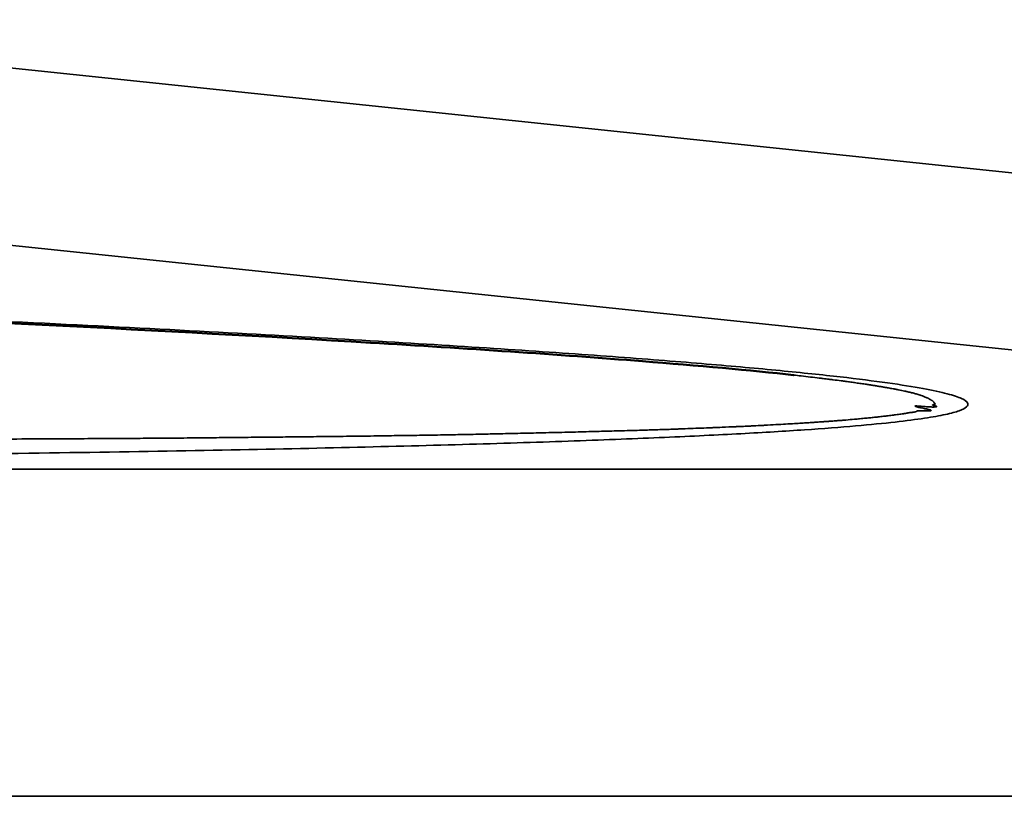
# Model space of a CAD drawing. Header units: millimetres. Extents: x 50 to 3176, y 50 to 2109.
# Tile 637 of 656: x 1734.35 to 1740.13, y 1070.51 to 1075.08. Entities that reach past the tile are written whole.
import ezdxf

# ---------------------------------------------------------------- set-up
doc = ezdxf.new("R2010")
doc.units = ezdxf.units.MM
doc.header["$LTSCALE"] = 10
doc.layers.add('Visible (ISO)', color=7, linetype='Continuous', lineweight=50)
doc.layers.add('Visible Narrow (ISO)', color=7, linetype='Continuous', lineweight=35)

msp = doc.modelspace()

# ---------------------------------------------------------------- linework, layer by layer
at = {"layer": 'Visible (ISO)'}
msp.add_line((1738.8967, 1072.9904), (1738.8965, 1072.9905), dxfattribs=at)
msp.add_arc((1722.2396, 1076.7716), 36.5, 185.72692, 305.49568, dxfattribs=at)
msp.add_open_spline([(1738.8965, 1072.9905), (1738.642, 1073.0187), (1738.3323, 1073.0464), (1737.5111, 1073.1115), (1736.9684, 1073.1474), (1735.1896, 1073.2542), (1733.8802, 1073.3171), (1729.6939, 1073.4972), (1726.6991, 1073.5958), (1719.827, 1073.7938), (1715.8983, 1073.8851), (1711.9335, 1073.9588)], degree=3, knots=[0, 0, 0, 0, 0.134252, 0.134252, 0.338868, 0.338868, 0.785382, 0.785382, 1.740916, 1.740916, 2.957202, 2.957202, 2.957202, 2.957202], dxfattribs=at)
at = {"layer": 'Visible Narrow (ISO)'}
for p, q in [((1747.638, 1073.3985), (1731.5771, 1075.0797)), ((1730.8117, 1074.1184), (1746.8726, 1072.4372)), ((1696.6935, 1072.4372), (1746.8726, 1072.4372)), ((1746.978, 1070.5145), (1697.5012, 1070.5145))]:
    msp.add_line(p, q, dxfattribs=at)
msp.add_arc((1722.2396, 1076.7716), 36.35, 185.76398, 305.49568, dxfattribs=at)
msp.add_open_spline([(1711.9707, 1073.9661), (1713.234, 1073.9426), (1715.6152, 1073.8945), (1718.7295, 1073.823), (1721.4834, 1073.753), (1723.9194, 1073.6852), (1726.0807, 1073.6199), (1728.0013, 1073.5571), (1729.7102, 1073.4968), (1731.2306, 1073.4389), (1732.5805, 1073.3832), (1733.7765, 1073.3299), (1734.8301, 1073.2789), (1735.7564, 1073.2301), (1736.569, 1073.1833), (1737.275, 1073.1387), (1737.8832, 1073.096), (1738.3989, 1073.0553), (1738.8295, 1073.0166), (1739.1822, 1072.9796), (1739.46, 1072.9445), (1739.6671, 1072.9114), (1739.8083, 1072.8806), (1739.8911, 1072.8525), (1739.925, 1072.8269), (1739.9188, 1072.8033), (1739.8762, 1072.7807), (1739.7948, 1072.7589), (1739.6737, 1072.737), (1739.5026, 1072.7147), (1739.2714, 1072.6918), (1738.9715, 1072.6687), (1738.5984, 1072.646), (1738.1502, 1072.6241), (1737.6203, 1072.6032), (1737.0053, 1072.5835), (1736.3012, 1072.5651), (1735.5019, 1072.5484), (1734.6002, 1072.5334), (1733.5863, 1072.5205), (1732.4506, 1072.5099), (1731.1843, 1072.502), (1730.2422, 1072.4989), (1729.7475, 1072.4979)], degree=3, dxfattribs=at)
for points, knots in [([(1739.6999, 1072.7856), (1739.6984, 1072.7861), (1739.6965, 1072.7866), (1739.6945, 1072.7872), (1739.6923, 1072.7878), (1739.6899, 1072.7883), (1739.6874, 1072.7889), (1739.6853, 1072.7894), (1739.6831, 1072.7899), (1739.6809, 1072.7904), (1739.6781, 1072.791), (1739.6754, 1072.7916), (1739.6726, 1072.7921), (1739.6698, 1072.7927), (1739.667, 1072.7933), (1739.6642, 1072.7939), (1739.6587, 1072.795), (1739.6533, 1072.7962), (1739.6481, 1072.7973), (1739.6447, 1072.7981), (1739.6414, 1072.7988), (1739.6383, 1072.7995), (1739.6338, 1072.8005), (1739.6297, 1072.8015), (1739.6258, 1072.8025), (1739.6218, 1072.8035), (1739.6181, 1072.8045), (1739.6152, 1072.8054), (1739.6128, 1072.8062), (1739.611, 1072.807), (1739.6103, 1072.8076), (1739.6094, 1072.8083), (1739.6098, 1072.8088), (1739.6119, 1072.809), (1739.6136, 1072.8092), (1739.616, 1072.8092), (1739.6191, 1072.8091), (1739.6225, 1072.809), (1739.6265, 1072.8087), (1739.6307, 1072.8084), (1739.6353, 1072.808), (1739.6401, 1072.8076), (1739.645, 1072.8072), (1739.6507, 1072.8068), (1739.6564, 1072.8063), (1739.6624, 1072.8058), (1739.6671, 1072.8054), (1739.6719, 1072.8051), (1739.6771, 1072.8047), (1739.6813, 1072.8044), (1739.6857, 1072.804), (1739.6902, 1072.8038), (1739.6949, 1072.8035), (1739.6996, 1072.8032), (1739.704, 1072.803), (1739.7084, 1072.8029), (1739.7125, 1072.8028), (1739.7163, 1072.8028), (1739.7192, 1072.8028), (1739.722, 1072.8028), (1739.7246, 1072.803), (1739.7271, 1072.8031), (1739.7295, 1072.8033), (1739.7314, 1072.8035), (1739.7329, 1072.8037), (1739.7343, 1072.804), (1739.7353, 1072.8042), (1739.7366, 1072.8046), (1739.7376, 1072.8049), (1739.7378, 1072.8054), (1739.738, 1072.8057), (1739.7378, 1072.8061), (1739.7372, 1072.8065), (1739.7363, 1072.8071), (1739.7347, 1072.8077), (1739.7326, 1072.8084), (1739.7299, 1072.8092), (1739.7265, 1072.8102), (1739.7231, 1072.8111), (1739.7202, 1072.8119), (1739.7174, 1072.8127), (1739.7155, 1072.8135), (1739.7134, 1072.8142), (1739.7125, 1072.8149), (1739.7126, 1072.8155), (1739.7127, 1072.8159), (1739.7134, 1072.8163), (1739.7144, 1072.8166), (1739.7158, 1072.817), (1739.7178, 1072.8174), (1739.7199, 1072.8177), (1739.7214, 1072.818), (1739.723, 1072.8182), (1739.7244, 1072.8185), (1739.727, 1072.819), (1739.7285, 1072.8195), (1739.729, 1072.8202), (1739.7292, 1072.8206), (1739.7291, 1072.8211), (1739.7288, 1072.8216), (1739.7283, 1072.8224), (1739.7273, 1072.8233), (1739.7262, 1072.8243), (1739.7255, 1072.8249), (1739.7248, 1072.8256), (1739.7241, 1072.8263), (1739.7232, 1072.8272), (1739.7224, 1072.8281), (1739.7217, 1072.829), (1739.7212, 1072.8296), (1739.7208, 1072.8303), (1739.7204, 1072.8309), (1739.7196, 1072.8321), (1739.7189, 1072.8332), (1739.7178, 1072.8344), (1739.7175, 1072.8348), (1739.7171, 1072.8351), (1739.7167, 1072.8355), (1739.7163, 1072.8359), (1739.7159, 1072.8362), (1739.7155, 1072.8366), (1739.7144, 1072.8376), (1739.7131, 1072.8385), (1739.7118, 1072.8395), (1739.7111, 1072.84), (1739.7104, 1072.8405), (1739.7096, 1072.841), (1739.7088, 1072.8415), (1739.708, 1072.842), (1739.7072, 1072.8425), (1739.706, 1072.8433), (1739.7048, 1072.844), (1739.7035, 1072.8448), (1739.7029, 1072.8452), (1739.7022, 1072.8455), (1739.7016, 1072.8459), (1739.6998, 1072.8469), (1739.6979, 1072.848), (1739.6958, 1072.8491), (1739.6943, 1072.8499), (1739.6928, 1072.8507), (1739.6912, 1072.8515), (1739.688, 1072.8532), (1739.6845, 1072.8549), (1739.6806, 1072.8567), (1739.6798, 1072.857), (1739.6791, 1072.8574), (1739.6783, 1072.8577), (1739.6733, 1072.86), (1739.6676, 1072.8624), (1739.6612, 1072.8649), (1739.6564, 1072.8668), (1739.6511, 1072.8687), (1739.6456, 1072.8707), (1739.6439, 1072.8713), (1739.6421, 1072.8719), (1739.6403, 1072.8725), (1739.6329, 1072.875), (1739.6252, 1072.8774), (1739.617, 1072.8798), (1739.614, 1072.8807), (1739.6109, 1072.8815), (1739.6077, 1072.8824), (1739.6062, 1072.8828), (1739.6046, 1072.8832), (1739.603, 1072.8837), (1739.5988, 1072.8848), (1739.5943, 1072.8859), (1739.5893, 1072.8872), (1739.5828, 1072.8888), (1739.5755, 1072.8905), (1739.5671, 1072.8924), (1739.5613, 1072.8938), (1739.555, 1072.8952), (1739.5481, 1072.8966), (1739.5372, 1072.899), (1739.5249, 1072.9015), (1739.5112, 1072.9043), (1739.5096, 1072.9046), (1739.508, 1072.9049), (1739.5064, 1072.9052), (1739.5002, 1072.9064), (1739.4937, 1072.9077), (1739.487, 1072.9089), (1739.4788, 1072.9105), (1739.4702, 1072.9121), (1739.4615, 1072.9136), (1739.4525, 1072.9153), (1739.4434, 1072.9169), (1739.4346, 1072.9184), (1739.4274, 1072.9196), (1739.4205, 1072.9208), (1739.4141, 1072.9219), (1739.4069, 1072.9231), (1739.4002, 1072.9242), (1739.3937, 1072.9253), (1739.3869, 1072.9264), (1739.3803, 1072.9274), (1739.3732, 1072.9286), (1739.3666, 1072.9296), (1739.3596, 1072.9307), (1739.3518, 1072.9319), (1739.35, 1072.9322), (1739.3482, 1072.9325), (1739.3464, 1072.9327), (1739.3392, 1072.9338), (1739.3314, 1072.935), (1739.3233, 1072.9363), (1739.3135, 1072.9377), (1739.3032, 1072.9392), (1739.2929, 1072.9408), (1739.2826, 1072.9423), (1739.2722, 1072.9437), (1739.2624, 1072.9451), (1739.2521, 1072.9466), (1739.2424, 1072.9479), (1739.2327, 1072.9493), (1739.2229, 1072.9506), (1739.2132, 1072.9519), (1739.2031, 1072.9533), (1739.1946, 1072.9544), (1739.1858, 1072.9556), (1739.1763, 1072.9568), (1739.1614, 1072.9588), (1739.1449, 1072.9609), (1739.1267, 1072.9632), (1739.1192, 1072.9642), (1739.1114, 1072.9652), (1739.1032, 1072.9662), (1739.0925, 1072.9675), (1739.0813, 1072.9689), (1739.0694, 1072.9704), (1739.0659, 1072.9708), (1739.0623, 1072.9712), (1739.0587, 1072.9717), (1739.0428, 1072.9736), (1739.0258, 1072.9756), (1739.0081, 1072.9777), (1739.0037, 1072.9782), (1738.9993, 1072.9788), (1738.9948, 1072.9793), (1738.9773, 1072.9813), (1738.9591, 1072.9834), (1738.9408, 1072.9855), (1738.9262, 1072.9872), (1738.9114, 1072.9888), (1738.8967, 1072.9904)], [0.4886025, 0.4886025, 0.4886025, 0.4886025, 0.4911075, 0.4911075, 0.4911075, 0.4938109, 0.4938109, 0.4938109, 0.496063, 0.496063, 0.496063, 0.4989504, 0.4989504, 0.4989504, 0.5018529, 0.5018529, 0.5018529, 0.5076624, 0.5076624, 0.5076624, 0.5115041, 0.5115041, 0.5115041, 0.5170512, 0.5170512, 0.5170512, 0.5227866, 0.5227866, 0.5227866, 0.5275591, 0.5275591, 0.5275591, 0.5332019, 0.5332019, 0.5332019, 0.5377522, 0.5377522, 0.5377522, 0.5427736, 0.5427736, 0.5427736, 0.5481333, 0.5481333, 0.5481333, 0.5542607, 0.5542607, 0.5542607, 0.5590551, 0.5590551, 0.5590551, 0.5628988, 0.5628988, 0.5628988, 0.5669291, 0.5669291, 0.5669291, 0.5708661, 0.5708661, 0.5708661, 0.5739207, 0.5739207, 0.5739207, 0.5770087, 0.5770087, 0.5770087, 0.5793841, 0.5793841, 0.5793841, 0.5824151, 0.5824151, 0.5824151, 0.5849168, 0.5849168, 0.5849168, 0.5885827, 0.5885827, 0.5885827, 0.5932722, 0.5932722, 0.5932722, 0.5973807, 0.5973807, 0.5973807, 0.6018113, 0.6018113, 0.6018113, 0.6050708, 0.6050708, 0.6050708, 0.609142, 0.609142, 0.609142, 0.6120039, 0.6120039, 0.6120039, 0.6173951, 0.6173951, 0.6173951, 0.6207482, 0.6207482, 0.6207482, 0.6263, 0.6263, 0.6263, 0.6299213, 0.6299213, 0.6299213, 0.6345757, 0.6345757, 0.6345757, 0.6377953, 0.6377953, 0.6377953, 0.6438929, 0.6438929, 0.6438929, 0.6456693, 0.6456693, 0.6456693, 0.6473215, 0.6473215, 0.6473215, 0.6513675, 0.6513675, 0.6513675, 0.6535433, 0.6535433, 0.6535433, 0.6560024, 0.6560024, 0.6560024, 0.6596978, 0.6596978, 0.6596978, 0.6614173, 0.6614173, 0.6614173, 0.6660684, 0.6660684, 0.6660684, 0.6692913, 0.6692913, 0.6692913, 0.6758988, 0.6758988, 0.6758988, 0.6771654, 0.6771654, 0.6771654, 0.6850394, 0.6850394, 0.6850394, 0.6910079, 0.6910079, 0.6910079, 0.6929134, 0.6929134, 0.6929134, 0.7007874, 0.7007874, 0.7007874, 0.7036789, 0.7036789, 0.7036789, 0.70506, 0.70506, 0.70506, 0.7086614, 0.7086614, 0.7086614, 0.7133147, 0.7133147, 0.7133147, 0.7165354, 0.7165354, 0.7165354, 0.7216015, 0.7216015, 0.7216015, 0.72218, 0.72218, 0.72218, 0.7244094, 0.7244094, 0.7244094, 0.7271265, 0.7271265, 0.7271265, 0.729968, 0.729968, 0.729968, 0.7322835, 0.7322835, 0.7322835, 0.73486, 0.73486, 0.73486, 0.7375087, 0.7375087, 0.7375087, 0.7400051, 0.7400051, 0.7400051, 0.7405559, 0.7405559, 0.7405559, 0.7427504, 0.7427504, 0.7427504, 0.7453909, 0.7453909, 0.7453909, 0.7480315, 0.7480315, 0.7480315, 0.7507831, 0.7507831, 0.7507831, 0.7535552, 0.7535552, 0.7535552, 0.7559055, 0.7559055, 0.7559055, 0.7596351, 0.7596351, 0.7596351, 0.7611711, 0.7611711, 0.7611711, 0.7631843, 0.7631843, 0.7631843, 0.7637795, 0.7637795, 0.7637795, 0.7663869, 0.7663869, 0.7663869, 0.7670355, 0.7670355, 0.7670355, 0.7695785, 0.7695785, 0.7695785, 0.7716125, 0.7716125, 0.7716125, 0.7716125]), ([(1729.7353, 1072.6228), (1729.7507, 1072.6227), (1729.7662, 1072.6226), (1729.7815, 1072.6225), (1729.9698, 1072.6213), (1730.1517, 1072.6203), (1730.3279, 1072.6193), (1730.4915, 1072.6185), (1730.6503, 1072.6177), (1730.8046, 1072.617), (1730.8386, 1072.6168), (1730.8723, 1072.6167), (1730.9058, 1072.6165), (1730.9859, 1072.6162), (1731.0647, 1072.6159), (1731.1419, 1072.6156), (1731.2551, 1072.6151), (1731.3649, 1072.6148), (1731.4708, 1072.6144), (1731.56, 1072.6141), (1731.6464, 1072.6139), (1731.7294, 1072.6136), (1731.8169, 1072.6134), (1731.9006, 1072.6132), (1731.9809, 1072.613), (1732.0136, 1072.6129), (1732.0458, 1072.6128), (1732.0774, 1072.6128), (1732.1887, 1072.6126), (1732.2929, 1072.6124), (1732.3908, 1072.6123), (1732.4127, 1072.6122), (1732.4343, 1072.6122), (1732.4555, 1072.6122), (1732.6291, 1072.612), (1732.7818, 1072.612), (1732.9121, 1072.612), (1732.9243, 1072.612), (1732.9364, 1072.612), (1732.9482, 1072.612), (1732.9625, 1072.612), (1732.9764, 1072.612), (1732.9901, 1072.612), (1733.0335, 1072.612), (1733.0739, 1072.612), (1733.1129, 1072.612), (1733.1527, 1072.612), (1733.1911, 1072.6121), (1733.2297, 1072.6121), (1733.2675, 1072.6121), (1733.3055, 1072.6122), (1733.3451, 1072.6122), (1733.3589, 1072.6122), (1733.3728, 1072.6123), (1733.387, 1072.6123), (1733.4374, 1072.6124), (1733.4911, 1072.6124), (1733.5468, 1072.6125), (1733.5993, 1072.6126), (1733.6536, 1072.6127), (1733.7084, 1072.6128), (1733.7418, 1072.6129), (1733.7753, 1072.613), (1733.8089, 1072.6131), (1733.8219, 1072.6131), (1733.835, 1072.6131), (1733.8481, 1072.6132), (1733.9101, 1072.6133), (1733.9716, 1072.6135), (1734.0334, 1072.6137), (1734.0936, 1072.6138), (1734.1541, 1072.6141), (1734.2157, 1072.6143), (1734.2536, 1072.6144), (1734.292, 1072.6146), (1734.3309, 1072.6148), (1734.4082, 1072.6151), (1734.4878, 1072.6155), (1734.5694, 1072.6159), (1734.6279, 1072.6162), (1734.6874, 1072.6165), (1734.7479, 1072.6169), (1734.7852, 1072.6171), (1734.8228, 1072.6173), (1734.8608, 1072.6175), (1734.9072, 1072.6178), (1734.954, 1072.618), (1735.002, 1072.6184), (1735.0484, 1072.6187), (1735.096, 1072.619), (1735.1454, 1072.6194), (1735.1734, 1072.6196), (1735.202, 1072.6198), (1735.2312, 1072.6201), (1735.2517, 1072.6202), (1735.2726, 1072.6204), (1735.2938, 1072.6206), (1735.3426, 1072.621), (1735.3934, 1072.6215), (1735.4466, 1072.622), (1735.4598, 1072.6222), (1735.4732, 1072.6223), (1735.4867, 1072.6224), (1735.5303, 1072.6229), (1735.5757, 1072.6234), (1735.6219, 1072.6238), (1735.6668, 1072.6243), (1735.7125, 1072.6248), (1735.7581, 1072.6252), (1735.774, 1072.6254), (1735.7899, 1072.6255), (1735.8058, 1072.6257), (1735.8352, 1072.626), (1735.8644, 1072.6263), (1735.8932, 1072.6266), (1735.9383, 1072.6271), (1735.9825, 1072.6276), (1736.0248, 1072.628), (1736.0701, 1072.6285), (1736.1135, 1072.629), (1736.1537, 1072.6294), (1736.1794, 1072.6297), (1736.2037, 1072.6299), (1736.2267, 1072.6302), (1736.2558, 1072.6305), (1736.2825, 1072.6308), (1736.307, 1072.6311), (1736.3124, 1072.6312), (1736.3177, 1072.6312), (1736.3229, 1072.6313), (1736.3548, 1072.6317), (1736.3831, 1072.6321), (1736.4086, 1072.6324), (1736.4357, 1072.6328), (1736.4598, 1072.6331), (1736.4819, 1072.6335), (1736.506, 1072.6338), (1736.5277, 1072.6342), (1736.5484, 1072.6345), (1736.5619, 1072.6347), (1736.5749, 1072.6349), (1736.5879, 1072.6351), (1736.6087, 1072.6353), (1736.6294, 1072.6356), (1736.6511, 1072.6359), (1736.671, 1072.6361), (1736.6919, 1072.6364), (1736.7147, 1072.6367), (1736.7242, 1072.6369), (1736.7341, 1072.637), (1736.7445, 1072.6372), (1736.7571, 1072.6373), (1736.7703, 1072.6376), (1736.7843, 1072.6378), (1736.8074, 1072.6382), (1736.8325, 1072.6386), (1736.86, 1072.6391), (1736.8757, 1072.6394), (1736.8922, 1072.6397), (1736.9096, 1072.6401), (1736.9458, 1072.6408), (1736.986, 1072.6416), (1737.0289, 1072.6425), (1737.0599, 1072.6432), (1737.0922, 1072.6439), (1737.1254, 1072.6446), (1737.1315, 1072.6447), (1737.1376, 1072.6448), (1737.1436, 1072.645), (1737.1819, 1072.6458), (1737.2212, 1072.6467), (1737.2608, 1072.6476), (1737.3011, 1072.6485), (1737.3418, 1072.6494), (1737.3822, 1072.6504), (1737.4077, 1072.651), (1737.4331, 1072.6516), (1737.4583, 1072.6522), (1737.4729, 1072.6525), (1737.4874, 1072.6529), (1737.5017, 1072.6532), (1737.5455, 1072.6543), (1737.588, 1072.6553), (1737.6289, 1072.6564), (1737.6721, 1072.6575), (1737.7134, 1072.6586), (1737.7524, 1072.6596), (1737.7939, 1072.6607), (1737.8327, 1072.6618), (1737.8683, 1072.6628), (1737.9143, 1072.664), (1737.955, 1072.6652), (1737.9895, 1072.6662), (1737.9949, 1072.6663), (1738.0002, 1072.6665), (1738.0053, 1072.6666), (1738.0204, 1072.667), (1738.0342, 1072.6674), (1738.0469, 1072.6678), (1738.0661, 1072.6684), (1738.0828, 1072.6689), (1738.0981, 1072.6694), (1738.1144, 1072.6699), (1738.129, 1072.6704), (1738.1429, 1072.6709), (1738.1574, 1072.6714), (1738.171, 1072.6719), (1738.1849, 1072.6724), (1738.1913, 1072.6726), (1738.1978, 1072.6729), (1738.2044, 1072.6731), (1738.2121, 1072.6734), (1738.2201, 1072.6737), (1738.2283, 1072.6741), (1738.2383, 1072.6745), (1738.2486, 1072.6749), (1738.2591, 1072.6753), (1738.2797, 1072.6761), (1738.301, 1072.6769), (1738.3223, 1072.6777), (1738.3433, 1072.6785), (1738.3643, 1072.6793), (1738.3847, 1072.6802), (1738.3895, 1072.6803), (1738.3942, 1072.6805), (1738.3989, 1072.6807), (1738.4071, 1072.681), (1738.4151, 1072.6814), (1738.423, 1072.6817), (1738.4415, 1072.6824), (1738.4592, 1072.6831), (1738.476, 1072.6838), (1738.5039, 1072.6849), (1738.5291, 1072.686), (1738.551, 1072.687), (1738.5541, 1072.6871), (1738.5572, 1072.6872), (1738.5601, 1072.6874), (1738.5753, 1072.688), (1738.5886, 1072.6886), (1738.6008, 1072.6892), (1738.6141, 1072.6898), (1738.626, 1072.6904), (1738.6375, 1072.691), (1738.6446, 1072.6914), (1738.6514, 1072.6917), (1738.6582, 1072.6921), (1738.6783, 1072.6931), (1738.6986, 1072.6942), (1738.7186, 1072.6952), (1738.7268, 1072.6956), (1738.7349, 1072.6961), (1738.7429, 1072.6965), (1738.7654, 1072.6977), (1738.7873, 1072.6989), (1738.8081, 1072.7001), (1738.8128, 1072.7004), (1738.8175, 1072.7006), (1738.822, 1072.7009), (1738.8408, 1072.702), (1738.8586, 1072.703), (1738.8748, 1072.7039), (1738.88, 1072.7042), (1738.8851, 1072.7045), (1738.89, 1072.7048), (1738.9061, 1072.7058), (1738.9202, 1072.7066), (1738.9327, 1072.7074), (1738.9358, 1072.7076), (1738.9389, 1072.7078), (1738.9418, 1072.708), (1738.9551, 1072.7088), (1738.9666, 1072.7096), (1738.9768, 1072.7103), (1738.9893, 1072.7111), (1738.9998, 1072.7118), (1739.0089, 1072.7124), (1739.0172, 1072.713), (1739.0244, 1072.7134), (1739.0308, 1072.7139), (1739.0372, 1072.7143), (1739.0429, 1072.7147), (1739.0479, 1072.715), (1739.0529, 1072.7154), (1739.0572, 1072.7157), (1739.0612, 1072.7159), (1739.0651, 1072.7162), (1739.0686, 1072.7164), (1739.0718, 1072.7167), (1739.075, 1072.7169), (1739.0778, 1072.7171), (1739.0803, 1072.7172), (1739.0853, 1072.7176), (1739.0894, 1072.7179), (1739.0928, 1072.7181), (1739.0963, 1072.7183), (1739.0992, 1072.7185), (1739.1019, 1072.7187), (1739.1045, 1072.7189), (1739.107, 1072.7191), (1739.1095, 1072.7193), (1739.1121, 1072.7195), (1739.1147, 1072.7196), (1739.1176, 1072.7199), (1739.1205, 1072.7201), (1739.124, 1072.7203), (1739.1274, 1072.7206), (1739.1309, 1072.7208), (1739.1387, 1072.7214), (1739.14, 1072.7215), (1739.14, 1072.7215), (1739.1401, 1072.7215), (1739.1401, 1072.7215), (1739.1401, 1072.7215), (1739.1401, 1072.7215), (1739.1401, 1072.7215), (1739.1402, 1072.7215), (1739.1405, 1072.7215), (1739.1473, 1072.722), (1739.1518, 1072.7224), (1739.159, 1072.7229), (1739.1676, 1072.7236), (1739.1748, 1072.7242), (1739.1831, 1072.7248), (1739.1914, 1072.7255), (1739.1954, 1072.7258), (1739.1994, 1072.7262), (1739.2034, 1072.7265), (1739.2205, 1072.7279), (1739.2373, 1072.7294), (1739.2536, 1072.7309), (1739.2643, 1072.7319), (1739.2748, 1072.7329), (1739.2842, 1072.7338), (1739.2912, 1072.7344), (1739.2977, 1072.735), (1739.3033, 1072.7356), (1739.3103, 1072.7362), (1739.3161, 1072.7368), (1739.3215, 1072.7373), (1739.3264, 1072.7378), (1739.3311, 1072.7382), (1739.3363, 1072.7387), (1739.3387, 1072.739), (1739.3411, 1072.7392), (1739.3437, 1072.7395), (1739.348, 1072.7399), (1739.3525, 1072.7403), (1739.357, 1072.7408), (1739.3619, 1072.7413), (1739.3669, 1072.7418), (1739.3714, 1072.7423), (1739.3792, 1072.7431), (1739.3861, 1072.7438), (1739.3929, 1072.7446), (1739.3958, 1072.7449), (1739.3987, 1072.7452), (1739.4017, 1072.7455), (1739.4115, 1072.7466), (1739.4219, 1072.7478), (1739.4333, 1072.7492), (1739.4366, 1072.7496), (1739.4399, 1072.75), (1739.4433, 1072.7504), (1739.4485, 1072.7511), (1739.4539, 1072.7517), (1739.4591, 1072.7524), (1739.4623, 1072.7528), (1739.4654, 1072.7532), (1739.4685, 1072.7536), (1739.4739, 1072.7543), (1739.4791, 1072.755), (1739.4841, 1072.7556), (1739.4881, 1072.7562), (1739.4919, 1072.7567), (1739.4956, 1072.7572), (1739.5071, 1072.7587), (1739.5179, 1072.7601), (1739.527, 1072.7614), (1739.5326, 1072.7622), (1739.5376, 1072.7629), (1739.5423, 1072.7636), (1739.5443, 1072.7639), (1739.5462, 1072.7642), (1739.548, 1072.7645), (1739.5522, 1072.7652), (1739.5564, 1072.7659), (1739.5606, 1072.7667), (1739.563, 1072.7671), (1739.5654, 1072.7675), (1739.5679, 1072.7679), (1739.5719, 1072.7686), (1739.5761, 1072.7693), (1739.5803, 1072.7699), (1739.583, 1072.7703), (1739.5857, 1072.7706), (1739.5884, 1072.771), (1739.5914, 1072.7713), (1739.5945, 1072.7717), (1739.5974, 1072.772), (1739.6004, 1072.7724), (1739.6032, 1072.7727), (1739.6057, 1072.7731), (1739.6087, 1072.7735), (1739.6112, 1072.774), (1739.6132, 1072.7746), (1739.6147, 1072.775), (1739.616, 1072.7754), (1739.617, 1072.7759), (1739.6183, 1072.7766), (1739.6188, 1072.7773), (1739.6193, 1072.7781), (1739.6196, 1072.7785), (1739.62, 1072.779), (1739.6208, 1072.7793), (1739.6221, 1072.78), (1739.625, 1072.7804), (1739.6298, 1072.7806), (1739.633, 1072.7807), (1739.6368, 1072.7808), (1739.641, 1072.7807), (1739.6473, 1072.7807), (1739.6545, 1072.7805), (1739.6617, 1072.7803), (1739.6664, 1072.7802), (1739.6711, 1072.7801), (1739.6756, 1072.7801), (1739.6805, 1072.7801), (1739.6852, 1072.7801), (1739.6894, 1072.7803), (1739.6939, 1072.7804), (1739.6977, 1072.7807), (1739.7004, 1072.7811), (1739.702, 1072.7813), (1739.7032, 1072.7815), (1739.704, 1072.7818), (1739.7049, 1072.7822), (1739.7052, 1072.7825), (1739.7051, 1072.783), (1739.7048, 1072.7837), (1739.7029, 1072.7846), (1739.6999, 1072.7856)], [0, 0, 0, 0, 0.0003197, 0.0003197, 0.0003197, 0.0042374, 0.0042374, 0.0042374, 0.007874, 0.007874, 0.007874, 0.008674, 0.008674, 0.008674, 0.0105848, 0.0105848, 0.0105848, 0.0133854, 0.0133854, 0.0133854, 0.015748, 0.015748, 0.015748, 0.0182354, 0.0182354, 0.0182354, 0.0192503, 0.0192503, 0.0192503, 0.0228224, 0.0228224, 0.0228224, 0.023622, 0.023622, 0.023622, 0.0301455, 0.0301455, 0.0301455, 0.0307591, 0.0307591, 0.0307591, 0.0314961, 0.0314961, 0.0314961, 0.0338352, 0.0338352, 0.0338352, 0.0362231, 0.0362231, 0.0362231, 0.0385603, 0.0385603, 0.0385603, 0.0393701, 0.0393701, 0.0393701, 0.0422422, 0.0422422, 0.0422422, 0.044951, 0.044951, 0.044951, 0.0466002, 0.0466002, 0.0466002, 0.0472441, 0.0472441, 0.0472441, 0.0503027, 0.0503027, 0.0503027, 0.0532818, 0.0532818, 0.0532818, 0.0551181, 0.0551181, 0.0551181, 0.058766, 0.058766, 0.058766, 0.0613793, 0.0613793, 0.0613793, 0.0629921, 0.0629921, 0.0629921, 0.0649606, 0.0649606, 0.0649606, 0.0668637, 0.0668637, 0.0668637, 0.0679427, 0.0679427, 0.0679427, 0.068698, 0.068698, 0.068698, 0.0704353, 0.0704353, 0.0704353, 0.0708661, 0.0708661, 0.0708661, 0.0722568, 0.0722568, 0.0722568, 0.0736094, 0.0736094, 0.0736094, 0.0740821, 0.0740821, 0.0740821, 0.074959, 0.074959, 0.074959, 0.076331, 0.076331, 0.076331, 0.0778036, 0.0778036, 0.0778036, 0.0787402, 0.0787402, 0.0787402, 0.0799318, 0.0799318, 0.0799318, 0.0801939, 0.0801939, 0.0801939, 0.0818023, 0.0818023, 0.0818023, 0.0835156, 0.0835156, 0.0835156, 0.0853902, 0.0853902, 0.0853902, 0.0866142, 0.0866142, 0.0866142, 0.0885827, 0.0885827, 0.0885827, 0.0903878, 0.0903878, 0.0903878, 0.091147, 0.091147, 0.091147, 0.0920779, 0.0920779, 0.0920779, 0.093614, 0.093614, 0.093614, 0.0944882, 0.0944882, 0.0944882, 0.0963013, 0.0963013, 0.0963013, 0.0976072, 0.0976072, 0.0976072, 0.0978445, 0.0978445, 0.0978445, 0.0993326, 0.0993326, 0.0993326, 0.1008474, 0.1008474, 0.1008474, 0.1018054, 0.1018054, 0.1018054, 0.1023622, 0.1023622, 0.1023622, 0.104059, 0.104059, 0.104059, 0.1058563, 0.1058563, 0.1058563, 0.1077694, 0.1077694, 0.1077694, 0.1102362, 0.1102362, 0.1102362, 0.1106254, 0.1106254, 0.1106254, 0.1117691, 0.1117691, 0.1117691, 0.1134865, 0.1134865, 0.1134865, 0.1153163, 0.1153163, 0.1153163, 0.1172273, 0.1172273, 0.1172273, 0.1181102, 0.1181102, 0.1181102, 0.119149, 0.119149, 0.119149, 0.1204237, 0.1204237, 0.1204237, 0.1229279, 0.1229279, 0.1229279, 0.1254073, 0.1254073, 0.1254073, 0.1259843, 0.1259843, 0.1259843, 0.1269941, 0.1269941, 0.1269941, 0.12936, 0.12936, 0.12936, 0.1332987, 0.1332987, 0.1332987, 0.1338583, 0.1338583, 0.1338583, 0.1367095, 0.1367095, 0.1367095, 0.1398292, 0.1398292, 0.1398292, 0.1417323, 0.1417323, 0.1417323, 0.1473262, 0.1473262, 0.1473262, 0.1496063, 0.1496063, 0.1496063, 0.1560288, 0.1560288, 0.1560288, 0.1574803, 0.1574803, 0.1574803, 0.1634252, 0.1634252, 0.1634252, 0.1653543, 0.1653543, 0.1653543, 0.1716657, 0.1716657, 0.1716657, 0.1732283, 0.1732283, 0.1732283, 0.1803175, 0.1803175, 0.1803175, 0.1889764, 0.1889764, 0.1889764, 0.1968504, 0.1968504, 0.1968504, 0.2047244, 0.2047244, 0.2047244, 0.2125984, 0.2125984, 0.2125984, 0.2204724, 0.2204724, 0.2204724, 0.2283465, 0.2283465, 0.2283465, 0.2440945, 0.2440945, 0.2440945, 0.2598425, 0.2598425, 0.2598425, 0.2755906, 0.2755906, 0.2755906, 0.2913386, 0.2913386, 0.2913386, 0.3070866, 0.3070866, 0.3070866, 0.3228346, 0.3228346, 0.3228346, 0.3238189, 0.3238189, 0.3238189, 0.3246801, 0.3246801, 0.3246801, 0.3307087, 0.3307087, 0.3307087, 0.3346457, 0.3346457, 0.3346457, 0.3379874, 0.3379874, 0.3379874, 0.3395939, 0.3395939, 0.3395939, 0.3464567, 0.3464567, 0.3464567, 0.3509931, 0.3509931, 0.3509931, 0.3543307, 0.3543307, 0.3543307, 0.3584809, 0.3584809, 0.3584809, 0.3622047, 0.3622047, 0.3622047, 0.3639182, 0.3639182, 0.3639182, 0.3668438, 0.3668438, 0.3668438, 0.3700787, 0.3700787, 0.3700787, 0.3755662, 0.3755662, 0.3755662, 0.3779528, 0.3779528, 0.3779528, 0.3858268, 0.3858268, 0.3858268, 0.3880957, 0.3880957, 0.3880957, 0.3915812, 0.3915812, 0.3915812, 0.3937008, 0.3937008, 0.3937008, 0.3974482, 0.3974482, 0.3974482, 0.4003756, 0.4003756, 0.4003756, 0.4094488, 0.4094488, 0.4094488, 0.4150625, 0.4150625, 0.4150625, 0.4173228, 0.4173228, 0.4173228, 0.4223234, 0.4223234, 0.4223234, 0.4251969, 0.4251969, 0.4251969, 0.430018, 0.430018, 0.430018, 0.4330709, 0.4330709, 0.4330709, 0.4365165, 0.4365165, 0.4365165, 0.4399924, 0.4399924, 0.4399924, 0.4440245, 0.4440245, 0.4440245, 0.4471041, 0.4471041, 0.4471041, 0.4515486, 0.4515486, 0.4515486, 0.4543788, 0.4543788, 0.4543788, 0.4595336, 0.4595336, 0.4595336, 0.4629317, 0.4629317, 0.4629317, 0.4680991, 0.4680991, 0.4680991, 0.4714485, 0.4714485, 0.4714485, 0.4750636, 0.4750636, 0.4750636, 0.4789021, 0.4789021, 0.4789021, 0.4811684, 0.4811684, 0.4811684, 0.4837288, 0.4837288, 0.4837288, 0.4886025, 0.4886025, 0.4886025, 0.4886025])]:
    msp.add_open_spline(points, degree=3, knots=knots, dxfattribs=at)

doc.saveas('drawing.dxf')
